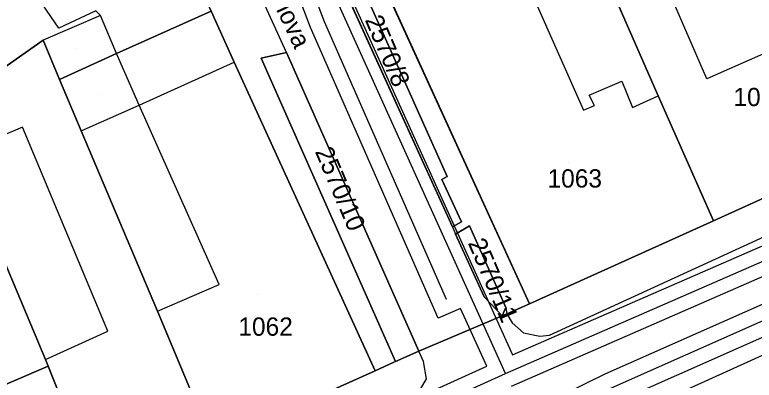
# Model space of a CAD drawing. Extents: x -263423 to -261326, y -1240067 to -1237864.
# Drawn here: x -262616.7 to -262535.9, y -1239816.1 to -1239776.1 of the extents above; entities that cross this region are included whole.
import ezdxf

# ---------------------------------------------------------------- set-up
doc = ezdxf.new("R2010")
doc.units = 0
for name, color, linetype in [('body_kn', 7, 'Continuous'), ('kladpar_druhypozemkov', 7, 'Continuous'), ('kladpar_hranice', 7, 'Continuous'), ('kladpar_parcelnecisla', 7, 'Continuous'), ('kladpar_plochy', 7, 'Continuous'), ('linie', 7, 'Continuous'), ('popisy', 7, 'Continuous'), ('tarchy_linie', 7, 'Continuous'), ('zappar_hrandruhpozemk', 7, 'Continuous')]:
    doc.layers.add(name, color=color, linetype=linetype)

msp = doc.modelspace()

# ---------------------------------------------------------------- linework, layer by layer
at = {"layer": 'body_kn'}
for p, q in [((-262607.31, -1239776.19), (-262607.31, -1239776.19)), ((-262582.81, -1239776.88), (-262582.81, -1239776.88)), ((-262611.84, -1239777.58), (-262611.84, -1239777.58)), ((-262584.34, -1239777.5), (-262584.34, -1239777.5)), ((-262613.56, -1239778.91), (-262613.56, -1239778.91)), ((-262605.55, -1239780.34), (-262605.55, -1239780.34)), ((-262605.55, -1239780.34), (-262605.55, -1239780.34)), ((-262586.96, -1239780.25), (-262586.96, -1239780.25)), ((-262586.96, -1239780.25), (-262586.96, -1239780.25)), ((-262592.7, -1239781.29), (-262592.7, -1239781.29)), ((-262592.7, -1239781.29), (-262592.7, -1239781.29)), ((-262589.76, -1239780.87), (-262589.76, -1239780.87)), ((-262589.76, -1239780.87), (-262589.76, -1239780.87)), ((-262611.8, -1239783.18), (-262611.8, -1239783.18)), ((-262550.32, -1239783.39), (-262550.32, -1239783.39)), ((-262541.03, -1239783.11), (-262541.03, -1239783.11)), ((-262553.89, -1239784.9), (-262553.89, -1239784.9)), ((-262546.38, -1239785), (-262546.38, -1239785)), ((-262603.09, -1239786.02), (-262603.09, -1239786.02)), ((-262603.09, -1239786.02), (-262603.09, -1239786.02)), ((-262553.32, -1239786.05), (-262553.32, -1239786.05)), ((-262554.53, -1239786.55), (-262554.53, -1239786.55)), ((-262549.18, -1239786.26), (-262549.18, -1239786.26)), ((-262615.83, -1239788.39), (-262615.83, -1239788.39)), ((-262609.4, -1239788.8), (-262609.4, -1239788.8)), ((-262609.4, -1239788.8), (-262609.4, -1239788.8)), ((-262570, -1239794.14), (-262570, -1239794.14)), ((-262569.41, -1239793.81), (-262569.41, -1239793.81)), ((-262567.84, -1239798.75), (-262567.84, -1239798.75)), ((-262540.33, -1239798.65), (-262540.33, -1239798.65)), ((-262568.85, -1239799.31), (-262568.85, -1239799.31)), ((-262568.85, -1239799.31), (-262568.85, -1239799.31)), ((-262566.99, -1239799.19), (-262566.99, -1239799.19)), ((-262568.5, -1239800.1), (-262568.5, -1239800.1)), ((-262568.5, -1239800.1), (-262568.5, -1239800.1)), ((-262594.32, -1239805.62), (-262594.32, -1239805.62)), ((-262565.39, -1239806.94), (-262565.39, -1239806.94)), ((-262569.51, -1239807.26), (-262569.51, -1239807.26)), ((-262560.41, -1239807.74), (-262560.41, -1239807.74)), ((-262601.08, -1239808.52), (-262601.08, -1239808.52)), ((-262601.08, -1239808.52), (-262601.08, -1239808.52)), ((-262567.95, -1239808.22), (-262567.95, -1239808.22)), ((-262563, -1239808.14), (-262563, -1239808.14)), ((-262563, -1239808.14), (-262563, -1239808.14)), ((-262562.89, -1239808.81), (-262562.89, -1239808.81)), ((-262562.89, -1239808.81), (-262562.89, -1239808.81)), ((-262570.42, -1239809.3), (-262570.42, -1239809.3)), ((-262563.41, -1239809.03), (-262563.41, -1239809.03)), ((-262562.33, -1239809.8), (-262562.33, -1239809.8)), ((-262606.5, -1239810.72), (-262606.5, -1239810.72)), ((-262561.07, -1239810.89), (-262561.07, -1239810.89)), ((-262559.31, -1239811.24), (-262559.31, -1239811.24)), ((-262558.24, -1239811.15), (-262558.24, -1239811.15)), ((-262572.52, -1239812.91), (-262572.52, -1239812.91)), ((-262562.28, -1239813.3), (-262562.28, -1239813.3)), ((-262613.32, -1239813.81), (-262613.32, -1239813.81)), ((-262613.32, -1239813.81), (-262613.32, -1239813.81)), ((-262575.26, -1239814.11), (-262575.26, -1239814.11)), ((-262575.06, -1239814.02), (-262575.06, -1239814.02)), ((-262572.01, -1239814.01), (-262572.01, -1239814.01)), ((-262613.01, -1239814.52), (-262613.01, -1239814.52)), ((-262577.3, -1239815.05), (-262577.3, -1239815.05)), ((-262577.3, -1239815.05), (-262577.3, -1239815.05)), ((-262565.09, -1239814.55), (-262565.09, -1239814.55)), ((-262571.69, -1239815.93), (-262571.69, -1239815.93)), ((-262563.05, -1239815.33), (-262563.05, -1239815.33)), ((-262563.05, -1239815.33), (-262563.05, -1239815.33)), ((-262552.16, -1239815.39), (-262552.16, -1239815.39))]:
    msp.add_line(p, q, dxfattribs=at)
at = {"layer": 'kladpar_druhypozemkov'}
for p, q in [((-262610.08, -1239779.77), (-262610.08, -1239779.77)), ((-262607.48, -1239784.87), (-262607.48, -1239784.87)), ((-262584.48, -1239790.38), (-262584.48, -1239790.38)), ((-262556.12, -1239792.31), (-262556.12, -1239792.31)), ((-262567.18, -1239800.73), (-262567.18, -1239800.73)), ((-262590.12, -1239806.71), (-262590.12, -1239806.71))]:
    msp.add_line(p, q, dxfattribs=at)
at = {"layer": 'kladpar_hranice'}
for points in [[(-262587.66, -1239748.13), (-262575.93, -1239773.78), (-262560.41, -1239807.74), (-262562.89, -1239808.81), (-262563.41, -1239809.03), (-262563, -1239808.14), (-262566.99, -1239799.19), (-262568.5, -1239800.1), (-262565.39, -1239806.94), (-262563.41, -1239809.03), (-262572.52, -1239812.91), (-262586.96, -1239780.25), (-262589.76, -1239780.87), (-262575.06, -1239814.02), (-262575.26, -1239814.11), (-262577.3, -1239815.05), (-262592.7, -1239781.29), (-262595.22, -1239775.74), (-262598.82, -1239767.82), (-262604.06, -1239756.59), (-262599.51, -1239748.71), (-262598.48, -1239747.06), (-262593.8, -1239739.12), (-262586.63, -1239727.11)], [(-262639.86, -1239747.9), (-262624.31, -1239758.73), (-262619.03, -1239761.62), (-262612.24, -1239765.15), (-262610.01, -1239766.31), (-262604.06, -1239756.59), (-262598.82, -1239767.82), (-262595.22, -1239775.74), (-262605.55, -1239780.34), (-262611.8, -1239783.18), (-262613.56, -1239778.91), (-262624.67, -1239786.69), (-262630.98, -1239772.46), (-262636.99, -1239776.45), (-262637.25, -1239776.16), (-262642.89, -1239769.76), (-262650.86, -1239760.42), (-262651.32, -1239760.8), (-262658.15, -1239752.53), (-262650.16, -1239743.07), (-262649, -1239741.36), (-262639.86, -1239747.9)], [(-262589.66, -1239753.52), (-262587.75, -1239752.83), (-262569.41, -1239793.81), (-262570, -1239794.14), (-262567.84, -1239798.75), (-262568.85, -1239799.31), (-262589.66, -1239753.52)], [(-262587.75, -1239752.83), (-262589.66, -1239753.52), (-262568.85, -1239799.31), (-262567.84, -1239798.75), (-262570, -1239794.14), (-262569.41, -1239793.81), (-262587.75, -1239752.83)], [(-262548.37, -1239757.47), (-262546.52, -1239756.65), (-262538.24, -1239752.93), (-262535.46, -1239758.99), (-262534.51, -1239761.1), (-262521.46, -1239790.07), (-262540.33, -1239798.65), (-262546.38, -1239785), (-262555.08, -1239765.09), (-262555.27, -1239764.64), (-262556.79, -1239761.32), (-262548.37, -1239757.47)], [(-262564.39, -1239768.68), (-262562.73, -1239767.92), (-262561.01, -1239767.16), (-262558.14, -1239765.9), (-262555.27, -1239764.64), (-262555.08, -1239765.09), (-262546.38, -1239785), (-262540.33, -1239798.65), (-262560.41, -1239807.74), (-262575.93, -1239773.78), (-262564.39, -1239768.68)], [(-262592.7, -1239781.29), (-262577.3, -1239815.05), (-262595.03, -1239823), (-262601.08, -1239808.52), (-262609.4, -1239788.8), (-262611.8, -1239783.18), (-262605.55, -1239780.34), (-262595.22, -1239775.74), (-262592.7, -1239781.29)], [(-262609.4, -1239788.8), (-262601.08, -1239808.52), (-262595.03, -1239823), (-262607.52, -1239828.24), (-262613.01, -1239814.52), (-262613.32, -1239813.81), (-262620.89, -1239795.82), (-262622.72, -1239791.35), (-262624.67, -1239786.69), (-262613.56, -1239778.91), (-262611.8, -1239783.18), (-262609.4, -1239788.8)], [(-262589.76, -1239780.87), (-262586.96, -1239780.25), (-262572.52, -1239812.91), (-262575.06, -1239814.02), (-262589.76, -1239780.87)], [(-262577.3, -1239815.05), (-262575.26, -1239814.11), (-262575.06, -1239814.02), (-262572.52, -1239812.91), (-262563.41, -1239809.03), (-262562.89, -1239808.81), (-262560.41, -1239807.74), (-262540.33, -1239798.65), (-262521.46, -1239790.07)], [(-262646.46, -1239807.43), (-262645.83, -1239807.24), (-262626.95, -1239798.53), (-262625.29, -1239797.77), (-262620.89, -1239795.82), (-262613.32, -1239813.81), (-262613.01, -1239814.52), (-262620.34, -1239817.67)], [(-262568.5, -1239800.1), (-262566.99, -1239799.19), (-262563, -1239808.14), (-262563.41, -1239809.03), (-262565.39, -1239806.94), (-262568.5, -1239800.1)], [(-262629.39, -1239821.71), (-262620.98, -1239817.98), (-262620.34, -1239817.67), (-262613.01, -1239814.52), (-262607.52, -1239828.24), (-262633.99, -1239840.42), (-262640.17, -1239826.56), (-262633.16, -1239823.41), (-262629.39, -1239821.71)], [(-262595.03, -1239823), (-262577.3, -1239815.05)]]:
    msp.add_lwpolyline(points, dxfattribs=at)
at = {"layer": 'kladpar_plochy'}
for p, q in [((-262569.41, -1239793.81), (-262587.75, -1239752.83)), ((-262589.66, -1239753.52), (-262568.85, -1239799.31)), ((-262575.93, -1239773.78), (-262560.41, -1239807.74)), ((-262592.7, -1239781.29), (-262595.22, -1239775.74)), ((-262586.96, -1239780.25), (-262589.76, -1239780.87)), ((-262572.52, -1239812.91), (-262586.96, -1239780.25)), ((-262577.3, -1239815.05), (-262592.7, -1239781.29)), ((-262589.76, -1239780.87), (-262575.06, -1239814.02)), ((-262570, -1239794.14), (-262569.41, -1239793.81)), ((-262567.84, -1239798.75), (-262570, -1239794.14)), ((-262568.85, -1239799.31), (-262567.84, -1239798.75)), ((-262566.99, -1239799.19), (-262568.5, -1239800.1)), ((-262563, -1239808.14), (-262566.99, -1239799.19)), ((-262568.5, -1239800.1), (-262565.39, -1239806.94)), ((-262565.39, -1239806.94), (-262563.41, -1239809.03)), ((-262560.41, -1239807.74), (-262562.89, -1239808.81)), ((-262563.41, -1239809.03), (-262563, -1239808.14)), ((-262562.89, -1239808.81), (-262563.41, -1239809.03)), ((-262563.41, -1239809.03), (-262572.52, -1239812.91)), ((-262575.26, -1239814.11), (-262577.3, -1239815.05)), ((-262575.06, -1239814.02), (-262575.26, -1239814.11))]:
    msp.add_line(p, q, dxfattribs=at)
for points in [[(-262639.86, -1239747.9), (-262624.31, -1239758.73), (-262619.03, -1239761.62), (-262612.24, -1239765.15), (-262610.01, -1239766.31), (-262604.06, -1239756.59), (-262598.82, -1239767.82), (-262595.22, -1239775.74), (-262605.55, -1239780.34), (-262611.8, -1239783.18), (-262613.56, -1239778.91), (-262624.67, -1239786.69), (-262630.98, -1239772.46), (-262636.99, -1239776.45), (-262637.25, -1239776.16), (-262642.89, -1239769.76), (-262650.86, -1239760.42), (-262651.32, -1239760.8), (-262658.15, -1239752.53), (-262650.16, -1239743.07), (-262649, -1239741.36)], [(-262589.66, -1239753.52), (-262587.75, -1239752.83), (-262569.41, -1239793.81), (-262570, -1239794.14), (-262567.84, -1239798.75), (-262568.85, -1239799.31)], [(-262548.37, -1239757.47), (-262546.52, -1239756.65), (-262538.24, -1239752.93), (-262535.46, -1239758.99), (-262534.51, -1239761.1), (-262521.46, -1239790.07), (-262540.33, -1239798.65), (-262546.38, -1239785), (-262555.08, -1239765.09), (-262555.27, -1239764.64), (-262556.79, -1239761.32)], [(-262564.39, -1239768.68), (-262562.73, -1239767.92), (-262561.01, -1239767.16), (-262558.14, -1239765.9), (-262555.27, -1239764.64), (-262555.08, -1239765.09), (-262546.38, -1239785), (-262540.33, -1239798.65), (-262560.41, -1239807.74), (-262575.93, -1239773.78)], [(-262592.7, -1239781.29), (-262577.3, -1239815.05), (-262595.03, -1239823), (-262601.08, -1239808.52), (-262609.4, -1239788.8), (-262611.8, -1239783.18), (-262605.55, -1239780.34), (-262595.22, -1239775.74)], [(-262609.4, -1239788.8), (-262601.08, -1239808.52), (-262595.03, -1239823), (-262607.52, -1239828.24), (-262613.01, -1239814.52), (-262613.32, -1239813.81), (-262620.89, -1239795.82), (-262622.72, -1239791.35), (-262624.67, -1239786.69), (-262613.56, -1239778.91), (-262611.8, -1239783.18)], [(-262589.76, -1239780.87), (-262586.96, -1239780.25), (-262572.52, -1239812.91), (-262575.06, -1239814.02)], [(-262568.5, -1239800.1), (-262566.99, -1239799.19), (-262563, -1239808.14), (-262563.41, -1239809.03), (-262565.39, -1239806.94)], [(-262629.39, -1239821.71), (-262620.98, -1239817.98), (-262620.34, -1239817.67), (-262613.01, -1239814.52), (-262607.52, -1239828.24), (-262633.99, -1239840.42), (-262640.17, -1239826.56), (-262633.16, -1239823.41)]]:
    msp.add_lwpolyline(points, close=True, dxfattribs=at)
for points in [[(-262595.03, -1239823), (-262577.3, -1239815.05), (-262575.26, -1239814.11), (-262575.06, -1239814.02), (-262572.52, -1239812.91), (-262563.41, -1239809.03), (-262562.89, -1239808.81), (-262560.41, -1239807.74), (-262540.33, -1239798.65), (-262521.46, -1239790.07)], [(-262683.37, -1239818.54), (-262646.46, -1239807.43), (-262645.83, -1239807.24), (-262626.95, -1239798.53), (-262625.29, -1239797.77), (-262620.89, -1239795.82), (-262613.32, -1239813.81), (-262613.01, -1239814.52), (-262620.34, -1239817.67)]]:
    msp.add_lwpolyline(points, dxfattribs=at)
at = {"layer": 'linie'}
msp.add_lwpolyline([(-262521.46, -1239790.07), (-262540.33, -1239798.65), (-262560.41, -1239807.74), (-262562.89, -1239808.81), (-262563.41, -1239809.03), (-262572.52, -1239812.91), (-262575.06, -1239814.02), (-262575.26, -1239814.11), (-262577.3, -1239815.05), (-262595.03, -1239823), (-262607.52, -1239828.24), (-262633.99, -1239840.42), (-262649.81, -1239847.42), (-262651.98, -1239848.49), (-262671.94, -1239857.45), (-262714.44, -1239876.51), (-262740.08, -1239884.8)], dxfattribs=at)
at = {"layer": 'tarchy_linie'}
for points in [[(-262591.74, -1239826.65), (-262565.09, -1239814.55), (-262567.95, -1239808.22), (-262570.42, -1239809.3), (-262584.34, -1239777.5), (-262596.09, -1239746.61), (-262591.19, -1239743.49), (-262589.98, -1239737.78), (-262583.49, -1239732.79), (-262517.03, -1239701.16), (-262561.83, -1239685.92), (-262610.93, -1239668.94), (-262610.64, -1239668.32), (-262609.75, -1239668.08), (-262609.89, -1239667.55), (-262610.03, -1239667.05), (-262609.65, -1239666.28), (-262608.97, -1239664.88), (-262599.91, -1239667.71), (-262511.91, -1239698.73)], [(-262563.05, -1239815.33), (-262589.16, -1239757.49), (-262590.95, -1239749.81), (-262588.59, -1239738.65), (-262582.68, -1239734.11), (-262511.84, -1239700.39), (-262476.21, -1239684.42), (-262449.67, -1239672.01)], [(-262569.51, -1239807.26), (-262582.81, -1239776.88), (-262594.07, -1239747.28), (-262557.61, -1239724.1), (-262509.31, -1239702.04), (-262475.06, -1239686.29), (-262448.71, -1239674.33)], [(-262508.62, -1239703.54), (-262556.82, -1239725.55), (-262588.51, -1239745.7), (-262589.37, -1239749.79), (-262587.69, -1239756.99), (-262562.28, -1239813.3), (-262498.48, -1239785.44)], [(-262673.94, -1239865.89), (-262591.1, -1239828.06), (-262563.05, -1239815.33), (-262497.85, -1239786.86), (-262417.23, -1239749.97)], [(-262625.61, -1239849.18), (-262598.1, -1239837.97), (-262552.16, -1239815.39), (-262503.39, -1239793.76), (-262454.87, -1239772.05), (-262415.39, -1239754.52), (-262414.77, -1239756.05), (-262414.15, -1239757.58), (-262453.53, -1239775.07), (-262502.05, -1239796.78), (-262550.76, -1239818.39), (-262596.74, -1239840.99), (-262620.89, -1239850.82), (-262623.25, -1239850), (-262625.61, -1239849.18)], [(-262623.25, -1239850), (-262597.42, -1239839.48), (-262551.46, -1239816.89), (-262502.72, -1239795.27), (-262454.2, -1239773.56), (-262414.77, -1239756.05)], [(-262497.22, -1239788.28), (-262562.42, -1239816.75)]]:
    msp.add_lwpolyline(points, dxfattribs=at)
at = {"layer": 'zappar_hrandruhpozemk'}
for p, q in [((-262541.03, -1239783.11), (-262548.41, -1239766.26)), ((-262562.54, -1239768.43), (-262554.53, -1239786.55)), ((-262586.96, -1239780.25), (-262589.66, -1239774.29)), ((-262607.31, -1239776.19), (-262613.56, -1239778.91)), ((-262605.55, -1239780.34), (-262607.31, -1239776.19)), ((-262532.74, -1239779.45), (-262541.03, -1239783.11)), ((-262603.09, -1239786.02), (-262592.7, -1239781.29)), ((-262609.4, -1239788.8), (-262603.09, -1239786.02)), ((-262615.83, -1239788.39), (-262622.72, -1239791.35)), ((-262606.5, -1239810.72), (-262615.83, -1239788.39)), ((-262568.85, -1239799.31), (-262568.5, -1239800.1)), ((-262601.08, -1239808.52), (-262594.32, -1239805.62)), ((-262563, -1239808.14), (-262562.89, -1239808.81)), ((-262613.32, -1239813.81), (-262606.5, -1239810.72))]:
    msp.add_line(p, q, dxfattribs=at)
for points in [[(-262558.24, -1239811.15), (-262499.76, -1239784.3), (-262449.91, -1239761.85), (-262417.93, -1239748.24)], [(-262607.31, -1239776.19), (-262607.82, -1239775.68), (-262611.84, -1239777.58), (-262614.94, -1239773.04), (-262619.92, -1239776.52), (-262620.49, -1239776.71), (-262621.26, -1239776.71), (-262621.96, -1239776.32)], [(-262594.32, -1239805.62), (-262603.09, -1239786.02), (-262605.55, -1239780.34)], [(-262554.53, -1239786.55), (-262553.32, -1239786.05), (-262553.89, -1239784.9), (-262550.32, -1239783.39), (-262549.18, -1239786.26), (-262546.38, -1239785)], [(-262589.32, -1239837.99), (-262584.73, -1239835.9), (-262508.6, -1239801.39)], [(-262562.89, -1239808.81), (-262562.33, -1239809.8), (-262561.07, -1239810.89), (-262559.31, -1239811.24), (-262558.24, -1239811.15)], [(-262572.34, -1239817.05), (-262571.69, -1239815.93), (-262572.01, -1239814.01), (-262572.52, -1239812.91)]]:
    msp.add_lwpolyline(points, dxfattribs=at)

# ---------------------------------------------------------------- texts
at = {"layer": 'kladpar_parcelnecisla'}
for s, p in [('2570/8', (-262578.444, -1239776.669)), ('2570/10', (-262583.894, -1239791.062)), ('2570/11', (-262567.182, -1239801.058))]:
    msp.add_text(s, height=2, rotation=293, dxfattribs=at).set_placement(p)
for s, p in [('1065/1', (-262538.138, -1239786.11)), ('1063', (-262558.454, -1239795.01)), ('1062', (-262592.239, -1239811.21))]:
    msp.add_text(s, height=2, dxfattribs=at).set_placement(p)
at = {"layer": 'popisy'}
msp.add_text('Krmanova', height=2, rotation=295, dxfattribs=at).set_placement((-262591.209, -1239768.924))

doc.saveas('drawing.dxf')
